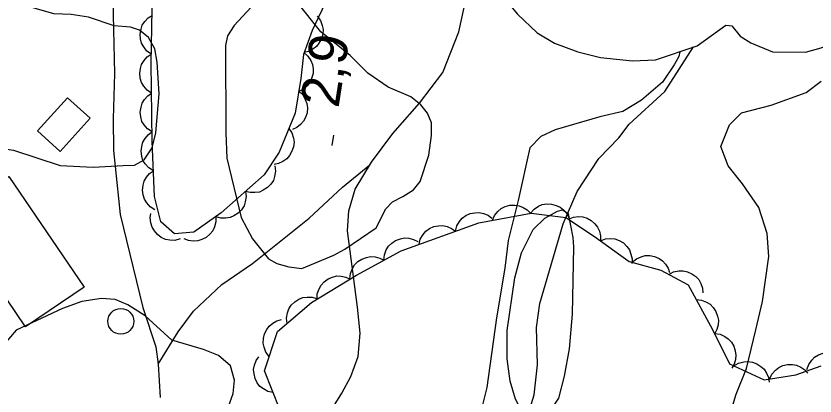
# Model space of a CAD drawing. Extents: x 282461 to 284471, y 5554090 to 5557646.
# Drawn here: x 283274.2 to 283336, y 5555467.9 to 5555497.3 of the extents above; entities that cross this region are included whole.
import ezdxf

# ---------------------------------------------------------------- set-up
doc = ezdxf.new("R2010")
doc.units = 0
for name, color, linetype in [('Niveau 1', 7, 'Continuous'), ('Niveau 19', 7, 'Continuous'), ('Niveau 2', 7, 'Continuous'), ('Niveau 22', 7, 'Continuous'), ('Niveau 3', 7, 'Continuous'), ('Niveau 31', 7, 'Continuous'), ('Niveau 36', 7, 'Continuous'), ('Niveau 44', 7, 'Continuous'), ('Niveau 52', 7, 'Continuous')]:
    doc.layers.add(name, color=color, linetype=linetype)

msp = doc.modelspace()

# ---------------------------------------------------------------- linework, layer by layer
at = {"layer": 'Niveau 1'}
msp.add_lwpolyline([(283317.2, 5555474.24), (283316.96, 5555471.54), (283316.57, 5555469.43), (283316.12, 5555467.74), (283315.62, 5555466.96), (283315.08, 5555466.53), (283314.32, 5555466.22), (283313.94, 5555466.33), (283313.52, 5555466.63), (283313.11, 5555467.07), (283312.8, 5555467.66), (283312.39, 5555469.05), (283312.15, 5555470.79), (283312.15, 5555472.97), (283312.75, 5555477.06), (283313.28, 5555478.97), (283314.18, 5555480.8), (283315.08, 5555481.67), (283316.06, 5555482.22), (283316.45, 5555482.3), (283316.89, 5555482.02), (283317.25, 5555480.16), (283317.28, 5555479.44), (283317.2, 5555474.24)], dxfattribs=at)
at = {"layer": 'Niveau 19'}
for points in [[(283283.23, 5555534.96), (283292.79, 5555524.69), (283297.95, 5555518.25), (283301.41, 5555513.37), (283307.1, 5555504.98), (283309.57, 5555501.53), (283312.97, 5555497.46), (283314.49, 5555496.02), (283315.83, 5555495.22), (283317.63, 5555494.54), (283319.37, 5555494.09), (283321.85, 5555493.84), (283323.65, 5555493.91), (283326.85, 5555495.01)], [(283326.85, 5555495.01), (283329.09, 5555496.61), (283329.35, 5555496.57)]]:
    msp.add_lwpolyline(points, dxfattribs=at)
at = {"layer": 'Niveau 2'}
for points in [[(283259.62, 5555507.49), (283259.1, 5555506.48), (283258.36, 5555505.14), (283257.62, 5555504.2), (283256.99, 5555503.15), (283256.14, 5555501.28), (283255.87, 5555499.95), (283255.89, 5555498.26), (283256.55, 5555496.36), (283257.2, 5555495.32), (283258.14, 5555494.52), (283261.05, 5555493.57), (283262.34, 5555492.94), (283263.33, 5555492.03), (283265.11, 5555489.03), (283265.7, 5555488.23), (283266.93, 5555487.43), (283268.39, 5555487.04), (283270.01, 5555487.06), (283271.87, 5555487.25), (283273.96, 5555486.93), (283277.57, 5555485.75), (283280.13, 5555485.61), (283282.45, 5555485.75)], [(283282.45, 5555485.75), (283283.32, 5555485.76), (283284.07, 5555486.18), (283284.7, 5555487.11), (283284.97, 5555488.28), (283285.23, 5555491.3), (283285.08, 5555493.73), (283284.9, 5555494.77), (283284.42, 5555495.64), (283283.72, 5555496.21), (283283.02, 5555496.44), (283281.74, 5555496.54), (283279.76, 5555497.21), (283278.42, 5555497.43), (283277.08, 5555497.47), (283274.4, 5555498.25), (283273.23, 5555499.05)], [(283306.09, 5555486.55), (283306.31, 5555488.06), (283306.3, 5555489.05), (283306, 5555489.8), (283305.47, 5555490.43), (283304.7, 5555491.06), (283302.95, 5555491.8), (283301.37, 5555492.88), (283300.02, 5555494.26), (283297.73, 5555496.09), (283295.9, 5555498.39)], [(283292.36, 5555498), (283291.04, 5555496.59), (283290.53, 5555495.77), (283290.36, 5555495.02), (283290.38, 5555488.28), (283290.47, 5555486.31), (283291.57, 5555481.73), (283292.46, 5555480.06), (283293.7, 5555478.51), (283294.34, 5555478.17), (283295.27, 5555477.89), (283296.26, 5555477.78), (283298.75, 5555478.8), (283299.61, 5555479.27), (283302.03, 5555480.93), (283302.77, 5555482.39), (283303.29, 5555482.92), (283304.1, 5555483.33), (283304.9, 5555483.86), (283305.42, 5555484.51), (283306.09, 5555486.55)], [(283325.52, 5555494.53), (283325.43, 5555494.17), (283325.09, 5555493.53), (283324.17, 5555492.19), (283322.56, 5555490.8), (283321.12, 5555489.92), (283319.33, 5555489.51), (283315.87, 5555488.5), (283314.77, 5555487.98), (283313.91, 5555487.11), (283313.02, 5555483.03), (283312.24, 5555479.95), (283311.98, 5555477.8), (283311.33, 5555473.96), (283310.58, 5555468.56), (283310.02, 5555466.29)], [(283329.11, 5555465.49), (283329.89, 5555468.05), (283330.68, 5555470.04), (283331.41, 5555473.02), (283331.91, 5555475.22), (283332.4, 5555478.69), (283332.27, 5555480.47), (283331.62, 5555482.49), (283330.38, 5555484.33), (283329.27, 5555485.71), (283328.68, 5555487.2), (283329.36, 5555488.88), (283330.28, 5555489.81), (283332.59, 5555490.4), (283335.3, 5555491.4), (283336.45, 5555492.28)], [(283290.45, 5555466.64), (283290.96, 5555468.1), (283291.06, 5555469.14), (283290.76, 5555470.24), (283289.82, 5555471.04), (283288.66, 5555471.49), (283286.21, 5555472.22), (283284.15, 5555474.11), (283282.81, 5555474.97), (283281.82, 5555475.36), (283280.77, 5555475.46), (283279.26, 5555475.21), (283277.76, 5555474.68), (283274.18, 5555473.01), (283272.81, 5555471.43)]]:
    msp.add_lwpolyline(points, dxfattribs=at)
at = {"layer": 'Niveau 22'}
for points in [[(283288.31, 5555529.52), (283288.08, 5555526.1), (283287.87, 5555524.71), (283287.18, 5555522.41), (283286.44, 5555521.25), (283285.92, 5555519.78), (283285.59, 5555518.11), (283285.08, 5555516.6), (283283.82, 5555511.75), (283282.3, 5555506.66), (283281.92, 5555504.29), (283281.71, 5555501.81), (283281.67, 5555497.4), (283281.77, 5555492.87), (283281.68, 5555489.35), (283281.71, 5555486.9), (283282.22, 5555481.94), (283283.97, 5555474.74), (283284.97, 5555471.71), (283285.16, 5555470.37), (283285.3, 5555467.79)], [(283296, 5555462.68), (283299.37, 5555468.13), (283300.06, 5555469.4), (283300.62, 5555470.97), (283300.78, 5555472.76), (283300.59, 5555474.78), (283299.8, 5555480.68), (283299.9, 5555482.24), (283300.4, 5555483.91), (283301.66, 5555486), (283303.31, 5555488.23), (283305.37, 5555490.57), (283307.18, 5555492.93), (283308.41, 5555496.08), (283309.01, 5555498.82), (283309.3, 5555501.91)], [(283309.06, 5555423.6), (283305.81, 5555428.72), (283305.15, 5555430.74), (283304.65, 5555433.64), (283305.45, 5555439.28), (283305.78, 5555441.02), (283307.12, 5555446.55), (283308.89, 5555453.23), (283309.9, 5555456.43), (283311.52, 5555460.46), (283312.31, 5555462.21), (283313.37, 5555465.13), (283314.25, 5555467.99), (283314.51, 5555470.32), (283314.42, 5555473.21), (283314.69, 5555475.07), (283316.49, 5555481.23), (283317.57, 5555483.73), (283319.25, 5555486.28), (283320.79, 5555487.89), (283321.6, 5555488.94), (283324.36, 5555491.46), (283326.59, 5555494.92)], [(283285.16, 5555470.37), (283286.71, 5555472.86), (283287.88, 5555474.47), (283290.07, 5555476.52), (283292.45, 5555478.17), (283296.84, 5555481.67), (283299.43, 5555484.06), (283301.53, 5555485.79)]]:
    msp.add_lwpolyline(points, dxfattribs=at)
at = {"layer": 'Niveau 3'}
msp.add_line((283298.62, 5555487.29), (283298.74, 5555488.08), dxfattribs=at)
at = {"layer": 'Niveau 31'}
for points in [[(283279.9, 5555489.41), (283277.58, 5555486.83), (283275.83, 5555488.42), (283278.14, 5555490.99), (283279.9, 5555489.41)], [(283273.61, 5555484.89), (283279.42, 5555476.32), (283274.89, 5555473.25), (283269.08, 5555481.82), (283273.61, 5555484.89)]]:
    msp.add_lwpolyline(points, dxfattribs=at)
at = {"layer": 'Niveau 36'}
msp.add_circle((283282.266, 5555473.681), 1, dxfattribs=at)
at = {"layer": 'Niveau 44'}
for points in [[(283298.09, 5555498.3), (283297.07, 5555496.2), (283296.4, 5555494.33), (283296.19, 5555492.47), (283295.76, 5555489.8), (283294.51, 5555486.77), (283293.37, 5555485.01), (283290.02, 5555482.09), (283287.91, 5555480.59), (283286.41, 5555480.45), (283285.35, 5555481.37), (283284.86, 5555483.34), (283284.7, 5555487.63), (283284.62, 5555493.66), (283284.76, 5555502.01)], [(283284.63, 5555494.35), (283284.29, 5555494.6), (283284.04, 5555494.92), (283283.87, 5555495.2), (283283.78, 5555495.54), (283283.76, 5555495.91), (283283.83, 5555496.29), (283283.92, 5555496.61), (283284.12, 5555496.9), (283284.38, 5555497.17), (283284.68, 5555497.36)], [(283297.47, 5555497.31), (283297.72, 5555496.97), (283297.85, 5555496.59), (283297.92, 5555496.26), (283297.89, 5555495.91), (283297.79, 5555495.55), (283297.6, 5555495.22), (283297.42, 5555494.95), (283297.13, 5555494.74), (283296.8, 5555494.57), (283296.45, 5555494.48)], [(283284.65, 5555491.35), (283284.3, 5555491.58), (283284.04, 5555491.89), (283283.86, 5555492.17), (283283.77, 5555492.51), (283283.73, 5555492.88), (283283.79, 5555493.26), (283283.87, 5555493.57), (283284.07, 5555493.87), (283284.31, 5555494.15), (283284.61, 5555494.35)], [(283296.42, 5555494.49), (283296.74, 5555494.21), (283296.96, 5555493.87), (283297.1, 5555493.57), (283297.15, 5555493.22), (283297.14, 5555492.85), (283297.03, 5555492.48), (283296.91, 5555492.18), (283296.68, 5555491.91), (283296.4, 5555491.66), (283296.08, 5555491.5)], [(283284.69, 5555488.34), (283284.34, 5555488.57), (283284.08, 5555488.88), (283283.9, 5555489.16), (283283.81, 5555489.5), (283283.77, 5555489.87), (283283.83, 5555490.25), (283283.91, 5555490.57), (283284.11, 5555490.86), (283284.35, 5555491.14), (283284.65, 5555491.35)], [(283296.03, 5555491.5), (283296.34, 5555491.22), (283296.54, 5555490.86), (283296.67, 5555490.55), (283296.7, 5555490.2), (283296.68, 5555489.83), (283296.55, 5555489.47), (283296.41, 5555489.17), (283296.18, 5555488.91), (283295.88, 5555488.68), (283295.56, 5555488.53)], [(283284.79, 5555485.33), (283284.43, 5555485.55), (283284.16, 5555485.86), (283283.98, 5555486.13), (283283.88, 5555486.47), (283283.83, 5555486.84), (283283.88, 5555487.22), (283283.96, 5555487.54), (283284.14, 5555487.84), (283284.38, 5555488.12), (283284.67, 5555488.34)], [(283295.27, 5555488.61), (283295.5, 5555488.26), (283295.62, 5555487.87), (283295.67, 5555487.54), (283295.62, 5555487.19), (283295.51, 5555486.84), (283295.31, 5555486.52), (283295.11, 5555486.26), (283294.81, 5555486.06), (283294.48, 5555485.9), (283294.12, 5555485.83)], [(283294.18, 5555485.72), (283294.24, 5555485.3), (283294.17, 5555484.9), (283294.07, 5555484.59), (283293.87, 5555484.29), (283293.61, 5555484.03), (283293.28, 5555483.83), (283292.99, 5555483.69), (283292.64, 5555483.64), (283292.27, 5555483.65), (283291.92, 5555483.74)], [(283284.9, 5555482.32), (283284.54, 5555482.54), (283284.27, 5555482.85), (283284.09, 5555483.13), (283283.99, 5555483.47), (283283.94, 5555483.83), (283283.99, 5555484.21), (283284.07, 5555484.53), (283284.25, 5555484.83), (283284.49, 5555485.12), (283284.79, 5555485.33)], [(283291.92, 5555483.74), (283291.97, 5555483.33), (283291.9, 5555482.93), (283291.8, 5555482.61), (283291.6, 5555482.32), (283291.34, 5555482.05), (283291.01, 5555481.85), (283290.72, 5555481.71), (283290.37, 5555481.66), (283290, 5555481.67), (283289.65, 5555481.77)], [(283311.02, 5555481.5), (283311.19, 5555481.88), (283311.45, 5555482.19), (283311.7, 5555482.41), (283312.01, 5555482.56), (283312.37, 5555482.66), (283312.75, 5555482.66), (283313.08, 5555482.63), (283313.4, 5555482.49), (283313.71, 5555482.3), (283313.96, 5555482.04)], [(283313.96, 5555482.06), (283314.24, 5555482.37), (283314.58, 5555482.59), (283314.88, 5555482.73), (283315.23, 5555482.77), (283315.59, 5555482.76), (283315.96, 5555482.65), (283316.26, 5555482.53), (283316.53, 5555482.3), (283316.77, 5555482.02), (283316.93, 5555481.7)], [(283286.86, 5555480.06), (283286.45, 5555479.95), (283286.05, 5555479.97), (283285.72, 5555480.02), (283285.4, 5555480.18), (283285.1, 5555480.39), (283284.86, 5555480.69), (283284.68, 5555480.97), (283284.58, 5555481.31), (283284.54, 5555481.68), (283284.59, 5555482.03)], [(283294.58, 5555466.86), (283293.38, 5555469.86), (283294.39, 5555472.89), (283297.03, 5555475.13), (283300.49, 5555477.25), (283303.95, 5555479.15), (283309.96, 5555481.31), (283314.02, 5555482.05), (283316.69, 5555481.73), (283318.92, 5555480.25), (283321.61, 5555478.31), (283324.05, 5555477.64), (283326.16, 5555476.51), (283328.06, 5555473.05), (283329.37, 5555470.39), (283332.05, 5555469.15), (283334.49, 5555469.53), (283336.45, 5555470.24)], [(283308.15, 5555480.66), (283308.26, 5555481.06), (283308.47, 5555481.41), (283308.67, 5555481.67), (283308.96, 5555481.87), (283309.3, 5555482.02), (283309.67, 5555482.09), (283310, 5555482.11), (283310.34, 5555482.03), (283310.68, 5555481.89), (283310.97, 5555481.67)], [(283289.62, 5555481.8), (283289.63, 5555481.39), (283289.52, 5555480.99), (283289.39, 5555480.69), (283289.16, 5555480.42), (283288.88, 5555480.18), (283288.53, 5555480.01), (283288.23, 5555479.9), (283287.87, 5555479.89), (283287.5, 5555479.93), (283287.17, 5555480.06)], [(283316.9, 5555481.59), (283317.28, 5555481.75), (283317.68, 5555481.79), (283318.01, 5555481.78), (283318.35, 5555481.67), (283318.67, 5555481.49), (283318.95, 5555481.23), (283319.16, 5555480.98), (283319.3, 5555480.66), (283319.39, 5555480.3), (283319.39, 5555479.94)], [(283305.34, 5555479.65), (283305.44, 5555480.05), (283305.65, 5555480.4), (283305.86, 5555480.66), (283306.15, 5555480.86), (283306.48, 5555481.01), (283306.86, 5555481.08), (283307.18, 5555481.1), (283307.52, 5555481.02), (283307.86, 5555480.87), (283308.15, 5555480.66)], [(283302.62, 5555478.42), (283302.66, 5555478.83), (283302.81, 5555479.21), (283302.97, 5555479.5), (283303.23, 5555479.74), (283303.53, 5555479.94), (283303.9, 5555480.07), (283304.21, 5555480.14), (283304.56, 5555480.11), (283304.92, 5555480.02), (283305.24, 5555479.86)], [(283319.38, 5555479.92), (283319.77, 5555480.06), (283320.17, 5555480.09), (283320.5, 5555480.06), (283320.83, 5555479.94), (283321.15, 5555479.75), (283321.42, 5555479.47), (283321.62, 5555479.22), (283321.74, 5555478.89), (283321.82, 5555478.53), (283321.81, 5555478.17)], [(283299.99, 5555476.98), (283300.03, 5555477.39), (283300.19, 5555477.77), (283300.35, 5555478.05), (283300.6, 5555478.3), (283300.91, 5555478.5), (283301.27, 5555478.63), (283301.59, 5555478.7), (283301.94, 5555478.67), (283302.3, 5555478.58), (283302.62, 5555478.42)], [(283321.84, 5555478.25), (283322.16, 5555478.52), (283322.53, 5555478.68), (283322.85, 5555478.77), (283323.2, 5555478.77), (283323.56, 5555478.7), (283323.91, 5555478.54), (283324.19, 5555478.37), (283324.42, 5555478.11), (283324.61, 5555477.79), (283324.73, 5555477.45)], [(283297.45, 5555475.39), (283297.47, 5555475.81), (283297.61, 5555476.19), (283297.76, 5555476.48), (283298, 5555476.74), (283298.3, 5555476.96), (283298.65, 5555477.1), (283298.97, 5555477.19), (283299.32, 5555477.18), (283299.68, 5555477.1), (283300.01, 5555476.95)], [(283324.67, 5555477.31), (283325.04, 5555477.5), (283325.44, 5555477.58), (283325.77, 5555477.6), (283326.11, 5555477.52), (283326.45, 5555477.37), (283326.75, 5555477.14), (283326.98, 5555476.91), (283327.15, 5555476.6), (283327.27, 5555476.25), (283327.31, 5555475.89)], [(283295.13, 5555473.52), (283295.08, 5555473.93), (283295.16, 5555474.33), (283295.26, 5555474.64), (283295.46, 5555474.93), (283295.72, 5555475.19), (283296.05, 5555475.39), (283296.34, 5555475.52), (283296.69, 5555475.56), (283297.06, 5555475.55), (283297.41, 5555475.45)], [(283326.79, 5555475.37), (283327.2, 5555475.33), (283327.58, 5555475.17), (283327.86, 5555475.01), (283328.11, 5555474.76), (283328.31, 5555474.45), (283328.44, 5555474.09), (283328.51, 5555473.77), (283328.48, 5555473.42), (283328.39, 5555473.06), (283328.23, 5555472.74)], [(283293.75, 5555470.97), (283293.5, 5555471.3), (283293.35, 5555471.68), (283293.28, 5555472), (283293.3, 5555472.35), (283293.39, 5555472.71), (283293.57, 5555473.05), (283293.75, 5555473.31), (283294.03, 5555473.53), (283294.35, 5555473.71), (283294.7, 5555473.81)], [(283328.21, 5555472.74), (283328.63, 5555472.68), (283329, 5555472.51), (283329.27, 5555472.33), (283329.51, 5555472.07), (283329.7, 5555471.75), (283329.81, 5555471.39), (283329.86, 5555471.07), (283329.82, 5555470.72), (283329.72, 5555470.36), (283329.54, 5555470.05)], [(283294.06, 5555468.16), (283293.65, 5555468.25), (283293.3, 5555468.45), (283293.03, 5555468.65), (283292.82, 5555468.93), (283292.66, 5555469.26), (283292.58, 5555469.63), (283292.54, 5555469.96), (283292.61, 5555470.3), (283292.75, 5555470.65), (283292.95, 5555470.94)], [(283335.35, 5555469.95), (283335.49, 5555470.34), (283335.73, 5555470.67), (283335.95, 5555470.91), (283336.26, 5555471.08), (283336.61, 5555471.21), (283336.99, 5555471.24), (283337.31, 5555471.23), (283337.65, 5555471.12), (283337.97, 5555470.95), (283338.24, 5555470.71)], [(283329.71, 5555470.23), (283330.07, 5555470.45), (283330.46, 5555470.55), (283330.79, 5555470.58), (283331.14, 5555470.52), (283331.48, 5555470.4), (283331.8, 5555470.18), (283332.05, 5555469.97), (283332.23, 5555469.67), (283332.37, 5555469.33), (283332.43, 5555468.97)], [(283332.46, 5555469.21), (283332.64, 5555469.59), (283332.91, 5555469.89), (283333.17, 5555470.11), (283333.49, 5555470.25), (283333.85, 5555470.33), (283334.23, 5555470.33), (283334.55, 5555470.29), (283334.87, 5555470.14), (283335.18, 5555469.94), (283335.42, 5555469.68)]]:
    msp.add_lwpolyline(points, dxfattribs=at)
at = {"layer": 'Niveau 52'}
msp.add_lwpolyline([(283329.35, 5555496.57), (283329.55, 5555496.55), (283330.19, 5555495.75), (283331.01, 5555495.23), (283332.7, 5555494.55), (283335.24, 5555494.51), (283336.46, 5555494.86), (283337.73, 5555495.39), (283342.89, 5555498.68), (283347.02, 5555501.55), (283340.62, 5555511.26), (283335.58, 5555518.44), (283330.58, 5555526.25)], dxfattribs=at)

# ---------------------------------------------------------------- texts
at = {"layer": 'Niveau 3'}
msp.add_text('2,9  ', height=3, rotation=81.09575, dxfattribs=at).set_placement((283299.1, 5555490.13))

doc.saveas('drawing.dxf')
